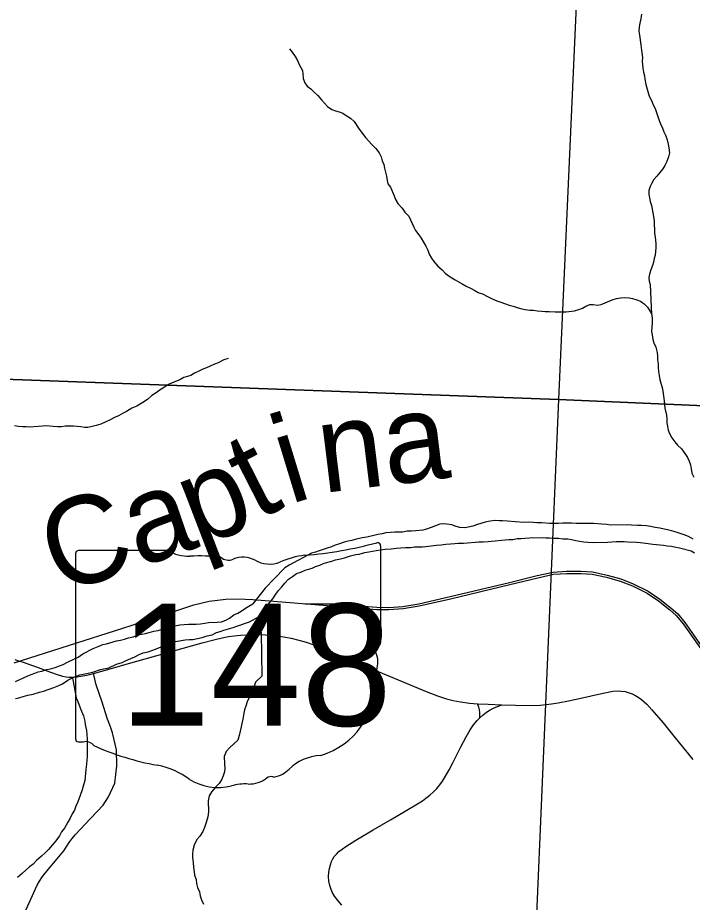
# Model space of a CAD drawing. Extents: x -3.3 to 34, y 0 to 56.8.
# Drawn here: x 2.139 to 2.868, y 30.869 to 31.825 of the extents above; entities that cross this region are included whole.
import ezdxf

# ---------------------------------------------------------------- set-up
doc = ezdxf.new("R2010")
doc.units = 0
for name, color, linetype in [('GM_X_Corporation', 7, 'Continuous'), ('GM_X_Interchange_Ramps', 7, 'Continuous'), ('GM_X_Major_River', 7, 'Continuous'), ('GM_X_Major_River_Text', 7, 'Continuous'), ('GM_X_Rail_Line', 7, 'Continuous'), ('GM_X_State_Location', 7, 'Continuous'), ('GM_X_State_Route', 7, 'Continuous'), ('GM_X_State_Shield', 7, 'Continuous'), ('GM_X_Township_Road', 7, 'Continuous'), ('GT_Project_Soil_Layers', 7, 'Continuous')]:
    doc.layers.add(name, color=color, linetype=linetype)

msp = doc.modelspace()

# ---------------------------------------------------------------- linework, layer by layer
at = {"layer": 'GM_X_Corporation'}
for points in [[(1.75455, 32.44832), (2.76783, 32.40095), (2.72355, 31.41215), (1.70222, 31.44962), (1.70556, 31.57323)], [(3.49607, 31.37851), (3.49607, 32.37106), (2.76783, 32.40095), (2.72355, 31.41215)], [(1.70222, 31.44962), (2.72355, 31.41215), (2.6815, 30.42529), (1.67248, 30.48389), (1.67669, 30.60068)], [(3.49607, 30.38782), (3.49607, 31.37851), (2.72355, 31.41215), (2.6815, 30.42529)]]:
    msp.add_lwpolyline(points, close=True, dxfattribs=at)
at = {"layer": 'GM_X_Interchange_Ramps'}
msp.add_lwpolyline([(2.63861, 31.06827), (2.63851, 31.07391), (2.63814, 31.07687), (2.63749, 31.07973), (2.63631, 31.08343)], dxfattribs=at)
at = {"layer": 'GM_X_Major_River'}
for points in [[(2.86933, 31.26133), (2.86398, 31.26391), (2.85941, 31.26575), (2.85521, 31.26721), (2.85063, 31.26867), (2.84568, 31.27012), (2.84149, 31.2712), (2.83768, 31.27191), (2.83311, 31.27299), (2.82817, 31.27368), (2.82322, 31.27475), (2.81865, 31.27545), (2.81295, 31.27613), (2.80915, 31.27608), (2.80269, 31.27638), (2.79813, 31.2767), (2.77991, 31.27645), (2.77572, 31.27715), (2.7704, 31.27746), (2.76166, 31.2781), (2.75103, 31.27796), (2.74647, 31.27828), (2.74267, 31.27823), (2.73773, 31.27855), (2.72824, 31.27842), (2.72369, 31.27798), (2.71837, 31.27829), (2.71382, 31.27823), (2.70583, 31.27888), (2.70014, 31.2788), (2.69634, 31.27913), (2.69178, 31.27945), (2.68646, 31.27938), (2.67696, 31.28001), (2.6686, 31.28066), (2.66328, 31.28097), (2.65948, 31.28092), (2.6553, 31.28124), (2.64999, 31.28079), (2.64431, 31.27957), (2.63599, 31.27719), (2.63108, 31.27523), (2.62616, 31.27402), (2.62236, 31.27359), (2.61704, 31.2739), (2.61323, 31.27499), (2.60827, 31.27682), (2.60295, 31.27751), (2.59915, 31.27784), (2.59536, 31.27741), (2.58591, 31.27386), (2.581, 31.2719), (2.57721, 31.27109), (2.56963, 31.27023), (2.5647, 31.26979), (2.56014, 31.26972), (2.55522, 31.2689)], [(2.55522, 31.2689), (2.54686, 31.26879), (2.54231, 31.26835), (2.537, 31.2679), (2.53322, 31.26709), (2.52829, 31.26627), (2.52413, 31.26507), (2.51656, 31.26345), (2.51163, 31.26263), (2.50406, 31.26101), (2.50028, 31.25982), (2.49649, 31.25901), (2.49195, 31.25781), (2.48703, 31.25623), (2.4825, 31.25465), (2.47834, 31.25308), (2.4738, 31.2515), (2.46511, 31.24873), (2.46095, 31.24715), (2.45679, 31.24596), (2.43259, 31.23297), (2.42793, 31.2301), (2.41645, 31.21826), (2.40676, 31.20822), (2.39331, 31.19124)], [(2.38978, 31.17184), (2.40259, 31.17921), (2.40596, 31.18305), (2.40818, 31.18763), (2.41116, 31.19223), (2.4149, 31.19683), (2.4175, 31.20066), (2.42086, 31.20526), (2.4246, 31.20986), (2.42797, 31.2137), (2.43209, 31.21793), (2.43623, 31.22102), (2.44074, 31.22412), (2.44528, 31.22569), (2.44981, 31.22765), (2.45737, 31.23003), (2.46115, 31.2316), (2.46569, 31.23318), (2.4706, 31.23514), (2.47892, 31.23753), (2.4827, 31.23871), (2.488, 31.23992), (2.49254, 31.24112), (2.49897, 31.24311), (2.50465, 31.2447), (2.50844, 31.24513), (2.51449, 31.24673), (2.51866, 31.24754), (2.52662, 31.24879), (2.53116, 31.24961), (2.53647, 31.25044), (2.54292, 31.2509), (2.54861, 31.25136), (2.55316, 31.2518), (2.55847, 31.25225), (2.56378, 31.25232), (2.56796, 31.25275), (2.57669, 31.25287), (2.58048, 31.2533), (2.58616, 31.25413), (2.59185, 31.25459), (2.59678, 31.25504), (2.60209, 31.25586), (2.60702, 31.25631), (2.61158, 31.25637), (2.61537, 31.2568), (2.62106, 31.25688), (2.62523, 31.25731), (2.63358, 31.2578), (2.63775, 31.25824), (2.64231, 31.2583), (2.64762, 31.25875), (2.65141, 31.25918), (2.6552, 31.25923), (2.66203, 31.26008), (2.66999, 31.26095), (2.67417, 31.261), (2.67909, 31.26182), (2.68327, 31.26188), (2.68744, 31.26232), (2.69237, 31.26276), (2.70604, 31.26294), (2.70984, 31.26262), (2.71401, 31.26267), (2.71858, 31.26235), (2.72351, 31.26242), (2.72846, 31.26172), (2.73378, 31.26142), (2.73758, 31.26071), (2.74253, 31.25964), (2.74634, 31.25893), (2.75091, 31.25823), (2.75547, 31.25791), (2.76116, 31.25761), (2.77673, 31.25782), (2.78583, 31.2587), (2.79456, 31.25881), (2.79837, 31.25848), (2.80787, 31.25785), (2.81205, 31.25753), (2.81813, 31.25685), (2.82574, 31.25581), (2.83714, 31.25483), (2.84095, 31.25412), (2.84589, 31.2538), (2.85046, 31.25273), (2.85426, 31.25202), (2.86684, 31.24877), (2.87066, 31.24655)], [(2.13698, 31.1073), (2.14075, 31.10924), (2.14565, 31.11121), (2.15017, 31.11355), (2.15394, 31.11511), (2.15771, 31.11631), (2.16148, 31.11787), (2.16526, 31.11869), (2.17093, 31.12028), (2.17471, 31.12109), (2.18, 31.12268), (2.18453, 31.12426), (2.1883, 31.12583), (2.1932, 31.12817), (2.19998, 31.13168), (2.2045, 31.13364), (2.20976, 31.13713), (2.22106, 31.14297), (2.22633, 31.14532), (2.23124, 31.14729), (2.2354, 31.1481), (2.24597, 31.15128), (2.25051, 31.1521), (2.25466, 31.1533), (2.2592, 31.1545), (2.26411, 31.1557), (2.26939, 31.15767), (2.27355, 31.15849), (2.27733, 31.1593), (2.28149, 31.1605), (2.2864, 31.1617), (2.29094, 31.16252), (2.29547, 31.1641), (2.29963, 31.16492), (2.30492, 31.16651), (2.30907, 31.1677), (2.31437, 31.16853), (2.32384, 31.16942), (2.32801, 31.16948), (2.33218, 31.16953), (2.33673, 31.1696), (2.34165, 31.17042), (2.34543, 31.17123), (2.35491, 31.17136), (2.35945, 31.17181), (2.36435, 31.17377), (2.36812, 31.17572), (2.37299, 31.17958), (2.37714, 31.18115), (2.38091, 31.18348), (2.38541, 31.18658), (2.38917, 31.18891), (2.39331, 31.19124)], [(2.35807, 31.16154), (2.36223, 31.16274), (2.37204, 31.16591), (2.3762, 31.1671), (2.38978, 31.17184)], [(2.13685, 31.08908), (2.14063, 31.08989), (2.14516, 31.09109), (2.15045, 31.09268), (2.15612, 31.0939), (2.16292, 31.09589), (2.16707, 31.09708), (2.1784, 31.10103), (2.18368, 31.103), (2.18782, 31.10495), (2.19346, 31.10882), (2.19986, 31.11195), (2.20665, 31.1147), (2.21535, 31.11633), (2.22064, 31.11754), (2.22895, 31.12032), (2.23764, 31.12233), (2.24593, 31.12624), (2.25235, 31.12784), (2.25649, 31.13018), (2.2614, 31.13214), (2.26592, 31.1341), (2.27044, 31.13644), (2.27496, 31.1384), (2.28026, 31.13961), (2.28818, 31.14237), (2.29422, 31.14473), (2.29912, 31.1467), (2.30553, 31.14944), (2.30968, 31.15063), (2.32028, 31.1523), (2.32482, 31.15274), (2.32861, 31.15279), (2.33882, 31.15483), (2.34411, 31.1568), (2.3494, 31.15801), (2.3543, 31.16035), (2.35807, 31.16154)]]:
    msp.add_lwpolyline(points, dxfattribs=at)
at = {"layer": 'GM_X_Rail_Line'}
for points in [[(2.13546, 31.12747), (2.25306, 31.16496), (2.27538, 31.17242), (2.32972, 31.19024), (2.34635, 31.19412), (2.36418, 31.19634), (2.37669, 31.19666), (2.39348, 31.19587), (2.52734, 31.18525), (2.54033, 31.18509), (2.5557, 31.1862), (2.57313, 31.18905), (2.60703, 31.19682), (2.67119, 31.21218), (2.70129, 31.21947), (2.71824, 31.22327), (2.73249, 31.22422), (2.74786, 31.22422), (2.76022, 31.22343), (2.77558, 31.2201), (2.79016, 31.21599), (2.80346, 31.21092), (2.81931, 31.20284), (2.83182, 31.1946), (2.84386, 31.18478), (2.85088, 31.1787), (2.85828, 31.16973), (2.88346, 31.13393)], [(2.44949, 31.19143), (2.48046, 31.19135), (2.52745, 31.18763), (2.54026, 31.18747), (2.55542, 31.18857), (2.57267, 31.19139), (2.60648, 31.19913), (2.67063, 31.21449), (2.70074, 31.22179), (2.71789, 31.22563), (2.73241, 31.2266), (2.74794, 31.2266), (2.76055, 31.22579), (2.77616, 31.22241), (2.79091, 31.21824), (2.80444, 31.21309), (2.82051, 31.20489), (2.83324, 31.19652), (2.8454, 31.18659), (2.8526, 31.18036), (2.86018, 31.17117), (2.88542, 31.13528)]]:
    msp.add_lwpolyline(points, dxfattribs=at)
at = {"layer": 'GM_X_State_Route'}
for points in [[(2.25029, 31.12435), (2.25918, 31.12676), (2.30654, 31.14009), (2.33866, 31.14906), (2.35287, 31.15288), (2.36027, 31.15464), (2.36711, 31.15594), (2.3734, 31.15676), (2.38015, 31.15751), (2.3869, 31.15788), (2.39374, 31.15816), (2.40078, 31.15806), (2.40697, 31.15778), (2.41345, 31.15742), (2.41973, 31.15668), (2.42667, 31.15575), (2.4349, 31.15409), (2.44313, 31.15214), (2.45118, 31.14974), (2.4594, 31.14687), (2.46865, 31.14335), (2.50463, 31.12834), (2.53733, 31.1147), (2.58077, 31.0967), (2.59298, 31.09196), (2.60268, 31.08882), (2.60983, 31.08694), (2.61772, 31.08537), (2.62751, 31.08399), (2.63631, 31.08343), (2.6476, 31.08297), (2.6623, 31.08223), (2.67728, 31.08186), (2.69587, 31.08158), (2.70401, 31.08186), (2.71029, 31.08242), (2.71621, 31.08316), (2.72345, 31.08431), (2.7345, 31.08644), (2.75086, 31.0901), (2.76691, 31.09387), (2.78253, 31.09684), (2.78696, 31.09725), (2.79149, 31.09706), (2.79576, 31.09643), (2.80001, 31.09529), (2.8031, 31.09411), (2.80607, 31.09266), (2.80971, 31.09043), (2.81325, 31.08782), (2.81917, 31.08275), (2.82442, 31.07696)], [(2.13614, 31.13111), (2.14029, 31.12985), (2.14519, 31.12836), (2.15035, 31.12644), (2.1614, 31.12239), (2.17472, 31.11754), (2.18185, 31.11501), (2.18785, 31.11314), (2.19157, 31.11241), (2.19476, 31.11206), (2.19873, 31.11194), (2.20355, 31.11238), (2.20752, 31.113), (2.21417, 31.11434), (2.22137, 31.11611), (2.23007, 31.11851), (2.24931, 31.12409), (2.25029, 31.12435)], [(2.48946, 30.86556), (2.48548, 30.87027), (2.48151, 30.87545), (2.47919, 30.87971), (2.47753, 30.88359), (2.47652, 30.88711), (2.47568, 30.89164), (2.47532, 30.89672), (2.4755, 30.90134), (2.47615, 30.90523), (2.47716, 30.90939), (2.47827, 30.91281), (2.47967, 30.91568), (2.48134, 30.91816), (2.48364, 30.92095), (2.48631, 30.92354), (2.48983, 30.92641), (2.49371, 30.92909), (2.50476, 30.93611), (2.52349, 30.94703), (2.54199, 30.95804), (2.55817, 30.96728), (2.57149, 30.97514), (2.57676, 30.97857), (2.58038, 30.98143), (2.58453, 30.98467), (2.5885, 30.98827), (2.59211, 30.9917), (2.59544, 30.99567), (2.59849, 30.99984), (2.60173, 31.00501), (2.6057, 31.01195), (2.60959, 31.01944), (2.61813, 31.03698), (2.62402, 31.04755), (2.62827, 31.05514), (2.63192, 31.0605), (2.63564, 31.06512), (2.63861, 31.06827), (2.64214, 31.07141), (2.64593, 31.07428), (2.64998, 31.07687), (2.65414, 31.07899), (2.6623, 31.08223)], [(2.82442, 31.07696), (2.83662, 31.06267), (2.84966, 31.04663), (2.86887, 31.02325)]]:
    msp.add_lwpolyline(points, dxfattribs=at)
at = {"layer": 'GM_X_State_Shield'}
for p, q in [((2.30172, 31.24909), (2.2052, 31.24909)), ((2.53153, 31.14936), (2.53153, 31.25405)), ((2.20195, 31.24564), (2.20195, 31.04552)), ((2.5315, 31.14939), (2.53153, 31.14936))]:
    msp.add_line(p, q, dxfattribs=at)
for centre, major_axis, start_param, end_param in [((2.41413, 31.52192), (0.34952, 0), 4.814394, 5.042369), ((2.52788, 31.25448), (0.00367, 0), 6.141152, 7.989035), ((2.20573, 31.24607), (0.00382, 0), 1.712693, 3.28349), ((2.3247, 31.27232), (0.03703, 0), 4.042523, 4.731795), ((2.33698, 31.13674), (0.13295, 0), 1.404758, 1.657858), ((2.36716, 31.24711), (0.01068, 0), 3.836095, 5.185415), ((2.38285, 31.22398), (0.02221, 0), 0.950623, 2.079405), ((2.41152, 31.2557), (0.02672, 0), 4.081561, 5.145723), ((2.45871, 31.18796), (0.07032, 0), 1.699011, 2.107814), ((2.53069, 31.14168), (0.00568, 0), 1.883978, 3.671073), ((2.52762, 31.14896), (0.00393, 0), 5.05454, 6.418171), ((2.49456, 31.12844), (0.03409, 0), 5.934695, 6.695948), ((2.54468, 31.10555), (0.0248, 0), 2.387724, 3.262537), ((2.43371, 31.09223), (0.08742, 0), 5.101752, 6.440018), ((2.20576, 31.04509), (0.00385, 0), 3.00124, 4.508301), ((2.20634, 31.06556), (0.0294, 0), 4.665946, 4.897461), ((2.21236, 31.03398), (0.0106, 0), 0.519207, 1.627899), ((2.34618, 31.21378), (0.2524, 0), 4.195997, 4.488961), ((2.47057, 30.98934), (0.04788, 0), 1.647645, 2.488434), ((2.27093, 30.95562), (0.07897, 0), 0.823519, 1.323587), ((2.40991, 31.02613), (0.02824, 0), 4.937069, 5.64225), ((2.35635, 31.03299), (0.05011, 0), 4.026481, 4.996735), ((2.38896, 31.018), (0.0267, 0), 4.691044, 5.507374), ((2.41312, 30.99862), (0.00752, 0), 1.147584, 2.315152), ((2.3853, 30.9638), (0.04118, 0), 1.495662, 1.94098)]:
    msp.add_ellipse(centre, major_axis=major_axis, ratio=0.8, start_param=start_param, end_param=end_param, dxfattribs=at)
at = {"layer": 'GM_X_Township_Road'}
msp.add_lwpolyline([(2.14319, 30.8493), (2.16026, 30.88722), (2.16277, 30.89166), (2.16609, 30.89655), (2.17238, 30.90441), (2.1821, 30.91581), (2.18903, 30.92452), (2.19502, 30.93339), (2.19819, 30.93764), (2.20151, 30.94171), (2.21795, 30.95938), (2.22506, 30.96685), (2.23177, 30.9739), (2.23762, 30.98274), (2.24415, 30.99761), (2.24632, 31.01645), (2.24596, 31.03349), (2.24161, 31.05192), (2.23957, 31.05849), (2.23652, 31.06662), (2.23007, 31.0861), (2.22421, 31.10377), (2.22137, 31.11611)], dxfattribs=at)
at = {"layer": 'GT_Project_Soil_Layers'}
for points in [[(2.81338, 31.82836), (2.81268, 31.82342), (2.8116, 31.81885), (2.8109, 31.81466), (2.81058, 31.8101), (2.81101, 31.80593), (2.81267, 31.79533), (2.81354, 31.78661), (2.81437, 31.78168), (2.81403, 31.77788), (2.81489, 31.7703), (2.81533, 31.76575), (2.81652, 31.76197), (2.81695, 31.75818), (2.81816, 31.7525), (2.81937, 31.74759), (2.82174, 31.74003), (2.82408, 31.73512), (2.82604, 31.7306), (2.82799, 31.72645), (2.82957, 31.72229), (2.83115, 31.71776), (2.83234, 31.7136), (2.83391, 31.70982), (2.83586, 31.70529), (2.83743, 31.70152), (2.83938, 31.69775), (2.84096, 31.69284), (2.84216, 31.68792), (2.84297, 31.68413), (2.84342, 31.67883), (2.84234, 31.67426), (2.84089, 31.6693), (2.83866, 31.6651), (2.83644, 31.66127), (2.83307, 31.65743), (2.83008, 31.6536), (2.82671, 31.64976), (2.82448, 31.64593), (2.82264, 31.64211), (2.82117, 31.63792), (2.82122, 31.63412), (2.82203, 31.62996), (2.82284, 31.62617), (2.82404, 31.62163), (2.82485, 31.61785), (2.82566, 31.61368), (2.82647, 31.6099), (2.82691, 31.60497), (2.82697, 31.60042), (2.8274, 31.59663), (2.82746, 31.59207), (2.82832, 31.5845), (2.82876, 31.57995), (2.82881, 31.57615), (2.82815, 31.56817), (2.82706, 31.56436), (2.82635, 31.56056), (2.82526, 31.55675), (2.82342, 31.55217), (2.82196, 31.5476), (2.82125, 31.54379), (2.82168, 31.54), (2.82287, 31.53622), (2.82427, 31.504)], [(2.43301, 31.79102), (2.43572, 31.78726), (2.4392, 31.78275), (2.44153, 31.7786), (2.44349, 31.77407), (2.44699, 31.76767), (2.44742, 31.76388), (2.44786, 31.75895), (2.44944, 31.75441), (2.45215, 31.75065), (2.45598, 31.74767), (2.45982, 31.7443), (2.46367, 31.74056), (2.46752, 31.73606), (2.47099, 31.73231), (2.47408, 31.72855), (2.47867, 31.72558), (2.48287, 31.72411), (2.48668, 31.72303), (2.4905, 31.72156), (2.49433, 31.71895), (2.49892, 31.71598), (2.50276, 31.71261), (2.50819, 31.70434), (2.51514, 31.69532), (2.52207, 31.68782), (2.5263, 31.68332), (2.52978, 31.67881), (2.53212, 31.67429), (2.53331, 31.67013), (2.53489, 31.66598), (2.53569, 31.66219), (2.53689, 31.65765), (2.53771, 31.65349), (2.53852, 31.64894), (2.53933, 31.64516), (2.54204, 31.6414), (2.54595, 31.63234), (2.54753, 31.62819), (2.55024, 31.62405), (2.55486, 31.6188), (2.55758, 31.61466), (2.56181, 31.61016), (2.56376, 31.60639), (2.56571, 31.60224), (2.56728, 31.59847), (2.56923, 31.5947), (2.5727, 31.59019), (2.57541, 31.58643), (2.57774, 31.58229), (2.58046, 31.57777), (2.58241, 31.57362), (2.58399, 31.56909), (2.58632, 31.56495), (2.58903, 31.56119), (2.59326, 31.55631), (2.59787, 31.5522), (2.60172, 31.54845), (2.60671, 31.54472), (2.61207, 31.54138), (2.61972, 31.53693), (2.62392, 31.53471), (2.62851, 31.53249), (2.6331, 31.52989), (2.63692, 31.52767), (2.6415, 31.52621), (2.64685, 31.52325), (2.65143, 31.52141), (2.65716, 31.51883), (2.66136, 31.51737), (2.66632, 31.51554), (2.67051, 31.51407), (2.6747, 31.51299), (2.6789, 31.51153), (2.68271, 31.51044), (2.68766, 31.50937), (2.69261, 31.50867), (2.69678, 31.50873), (2.70059, 31.50802), (2.70553, 31.50771), (2.70933, 31.50738), (2.71351, 31.50706), (2.71997, 31.50676), (2.72794, 31.50687), (2.73212, 31.50693), (2.74084, 31.5078), (2.74576, 31.50939), (2.74953, 31.51095), (2.75331, 31.5129), (2.75746, 31.51485), (2.76125, 31.51491), (2.76582, 31.51421), (2.76961, 31.51464), (2.77414, 31.5166), (2.78169, 31.51973), (2.78623, 31.52131), (2.79078, 31.52213), (2.79533, 31.52219), (2.79989, 31.52187), (2.8037, 31.52116), (2.80828, 31.51971)], [(2.80828, 31.51971), (2.81209, 31.51824), (2.8163, 31.51564), (2.81977, 31.51189), (2.82287, 31.50738), (2.82443, 31.5036), (2.82487, 31.49906), (2.82492, 31.49488), (2.82428, 31.48577), (2.82471, 31.48198), (2.82553, 31.47705), (2.82672, 31.47328), (2.82868, 31.46875), (2.83027, 31.46307), (2.83071, 31.4589), (2.83076, 31.45511), (2.83119, 31.45056), (2.83124, 31.44677), (2.83168, 31.44222), (2.8325, 31.43806), (2.83331, 31.43351), (2.83452, 31.4286), (2.8361, 31.42368), (2.83692, 31.41876), (2.83779, 31.4108), (2.83822, 31.40664), (2.83865, 31.40285), (2.84026, 31.39528), (2.8407, 31.39111), (2.84075, 31.38693), (2.84156, 31.38315), (2.84199, 31.37898), (2.84356, 31.37521), (2.84628, 31.37069), (2.84937, 31.36656), (2.85208, 31.3628), (2.85669, 31.35869), (2.86016, 31.3538), (2.86288, 31.34928), (2.86483, 31.34551), (2.8664, 31.34136), (2.86683, 31.33719), (2.86765, 31.33265), (2.86999, 31.32813)], [(2.3666, 31.45651), (2.36207, 31.45493), (2.35604, 31.45181), (2.35189, 31.45024), (2.34737, 31.44828), (2.34323, 31.44632), (2.33946, 31.44476), (2.33493, 31.4428), (2.33041, 31.44046), (2.32627, 31.43812), (2.31872, 31.43574), (2.31458, 31.43341), (2.30628, 31.43026), (2.30214, 31.42831), (2.29801, 31.4256), (2.29424, 31.42327), (2.28899, 31.4194), (2.2841, 31.4163), (2.27961, 31.41206), (2.27472, 31.40896), (2.26795, 31.40507), (2.26267, 31.40272), (2.25703, 31.39923), (2.25326, 31.39728), (2.24837, 31.39456), (2.24385, 31.3926), (2.23933, 31.39026), (2.23443, 31.38792), (2.22916, 31.38557), (2.22425, 31.38398), (2.21971, 31.38278), (2.21518, 31.38196), (2.21138, 31.38191), (2.20758, 31.38261), (2.19961, 31.38327), (2.19051, 31.38314), (2.18673, 31.38271), (2.18218, 31.38265), (2.17762, 31.38296), (2.17003, 31.38362), (2.16624, 31.38319), (2.16131, 31.38312), (2.1526, 31.38225), (2.14843, 31.38257), (2.14464, 31.38251), (2.14008, 31.38283), (2.13591, 31.38353)], [(2.39635, 31.10666), (2.40344, 31.11357), (2.40285, 31.15948), (2.3993, 31.17732)], [(2.19841, 31.11124), (2.20244, 31.0896), (2.20438, 31.08583), (2.20675, 31.07903), (2.20832, 31.07526), (2.21028, 31.07035), (2.21188, 31.06468), (2.21231, 31.06089), (2.21353, 31.05446), (2.21397, 31.05029), (2.21442, 31.04499), (2.21453, 31.03626), (2.21422, 31.0317), (2.21428, 31.02677), (2.21364, 31.01803), (2.21296, 31.01233), (2.21198, 31.00056), (2.21017, 30.99446), (2.20909, 30.99027), (2.20689, 30.98417), (2.20433, 30.97731), (2.20212, 30.97272), (2.20066, 30.96853), (2.19806, 30.96432), (2.19585, 30.95974), (2.19363, 30.95553), (2.18993, 30.94903), (2.18657, 30.94481), (2.18435, 30.94061), (2.18063, 30.93525), (2.17652, 30.93064), (2.17279, 30.92603), (2.16905, 30.92219), (2.16493, 30.91871), (2.15968, 30.91409), (2.15595, 30.90986), (2.15219, 30.90716), (2.14844, 30.90407), (2.14433, 30.89984), (2.13908, 30.8956)], [(2.39635, 31.10666), (2.39489, 31.10247), (2.39342, 31.09865), (2.39083, 31.09407), (2.38937, 31.08987), (2.38716, 31.08567), (2.38607, 31.08186), (2.38424, 31.0769), (2.38353, 31.0731), (2.38248, 31.06663), (2.38141, 31.06207), (2.3807, 31.05826), (2.37855, 31.04912), (2.3771, 31.04417), (2.37298, 31.03994), (2.36848, 31.03609), (2.36475, 31.03186), (2.36255, 31.02652), (2.36266, 31.01855), (2.3631, 31.01363), (2.36277, 31.00982), (2.36131, 31.00563), (2.35948, 31.00105), (2.35687, 30.99722), (2.35313, 30.99338), (2.34903, 30.98839), (2.34606, 30.9838), (2.34499, 30.97847), (2.34504, 30.97467), (2.34548, 30.97051), (2.34553, 30.96671), (2.34485, 30.96101), (2.34304, 30.95492), (2.34121, 30.94958), (2.33937, 30.94538), (2.33603, 30.9404), (2.33305, 30.93657), (2.33009, 30.93046), (2.32865, 30.92512), (2.32833, 30.92095), (2.32838, 30.91715), (2.32882, 30.91222), (2.32928, 30.90616), (2.3301, 30.902), (2.33053, 30.89821), (2.33211, 30.8933), (2.33255, 30.88913), (2.33374, 30.88497), (2.3357, 30.88007), (2.33652, 30.87591), (2.33809, 30.87137), (2.34005, 30.86685)]]:
    msp.add_lwpolyline(points, dxfattribs=at)

# ---------------------------------------------------------------- texts
at = {"layer": 'GM_X_Major_River_Text'}
for s, height, rotation, p in [('i', 0.09469, 16.99003, (2.43306, 31.29871)), ('na', 0.094693, 6.99134, (2.46881, 31.31094)), ('t', 0.09469, 26.98936, (2.39795, 31.28075)), ('p', 0.09469, 20.98921, (2.33355, 31.25169)), ('Ca', 0.094689, 18.98891, (2.18419, 31.20072))]:
    msp.add_text(s, height=height, rotation=rotation, dxfattribs=at).set_placement(p)
at = {"layer": 'GM_X_State_Location'}
for s, p in [('s', (2.36304, 31.13228)), ('r', (2.36303, 31.13228))]:
    msp.add_text(s, height=0.000189, dxfattribs=at).set_placement(p)
msp.add_text('148', height=0.000189, rotation=0.00001, dxfattribs=at).set_placement((2.29618, 31.1185))
at = {"layer": 'GM_X_State_Shield'}
msp.add_text('148', height=0.131836, dxfattribs=at).set_placement((2.24957, 31.05964))

doc.saveas('drawing.dxf')
